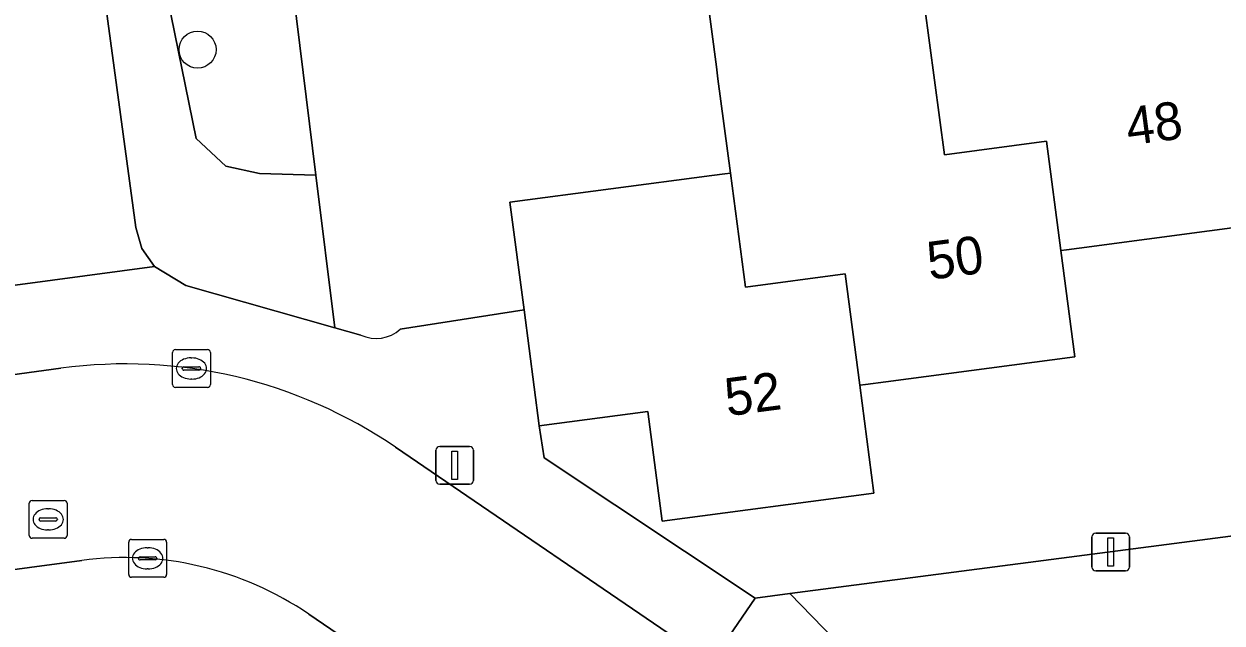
# Model space of a CAD drawing. Extents: x 158472 to 159562, y 388525 to 389606.
# Drawn here: x 159390.88 to 159422.55, y 389003.46 to 389019.31 of the extents above; entities that cross this region are included whole.
import ezdxf

# ---------------------------------------------------------------- set-up
doc = ezdxf.new("R2010")
doc.units = 0
for name, color, linetype in [('IMGEO_Boom', 7, 'Continuous'), ('IMGEO_Erf', 7, 'Continuous'), ('IMGEO_Groenvoorziening', 7, 'Continuous'), ('IMGEO_Kolk', 7, 'Continuous'), ('IMGEO_Lichtmast', 7, 'Continuous'), ('IMGEO_Pand', 7, 'Continuous'), ('IMGEO_Pand_nummerreeks', 7, 'Continuous'), ('IMGEO_Rijbaan_lokaal_open', 7, 'Continuous'), ('IMGEO_Rioolput', 7, 'Continuous'), ('IMGEO_Voetpad_open', 7, 'Continuous')]:
    doc.layers.add(name, color=color, linetype=linetype)

msp = doc.modelspace()

# ---------------------------------------------------------------- linework, layer by layer
at = {"layer": 'IMGEO_Boom'}
msp.add_circle((159395.47, 389018.627), 0.489, dxfattribs=at)
at = {"layer": 'IMGEO_Erf'}
for points in [[(159397.159, 389026.961), (159398.6, 389015.307), (159399.098, 389011.275), (159399.788, 389011.079)], [(159400.827, 389011.234), (159404.099, 389011.749), (159403.725, 389014.594), (159409.063, 389015.297), (159409.405, 389015.342), (159409.554, 389015.362), (159409.225, 389017.857), (159409.184, 389018.171), (159408.806, 389021.04)], [(159424.008, 389014.07), (159418.774, 389013.38), (159418.437, 389013.336), (159418.286, 389013.316), (159418.656, 389010.502), (159413.663, 389009.844), (159413.121, 389009.773), (159412.971, 389009.753), (159413.346, 389006.899), (159407.749, 389006.162), (159407.368, 389009.057), (159404.503, 389008.68), (159404.631, 389007.835), (159410.206, 389004.124), (159411.125, 389004.244), (159458.935, 389010.466)]]:
    msp.add_lwpolyline(points, dxfattribs=at)
msp.add_arc((159400.19, 389011.946), 0.956, 245.1483, 311.8215, dxfattribs=at)
at = {"layer": 'IMGEO_Groenvoorziening'}
for points in [[(159396.411, 389032.864), (159401.273, 389033.463), (159401.244, 389033.699), (159394.994, 389032.962), (159391.858, 389028.549), (159393.835, 389013.92), (159394.001, 389013.366), (159394.331, 389012.891), (159395.158, 389012.394), (159399.098, 389011.275), (159398.6, 389015.307), (159397.11, 389015.35), (159396.221, 389015.549), (159395.43, 389016.277), (159394.2, 389022.346), (159393.701, 389026.128), (159394.745, 389027.065), (159396.949, 389028.622)], [(159396.949, 389028.622), (159394.745, 389027.065), (159393.701, 389026.128), (159394.2, 389022.346), (159395.43, 389016.277), (159396.221, 389015.549), (159397.11, 389015.35), (159398.6, 389015.307), (159397.159, 389026.961)]]:
    msp.add_lwpolyline(points, close=True, dxfattribs=at)
at = {"layer": 'IMGEO_Kolk'}
for p, q in [((159394.808, 389009.77), (159394.808, 389010.622)), ((159394.883, 389010.696), (159395.735, 389010.696)), ((159395.809, 389010.622), (159395.809, 389009.77)), ((159395.296, 389010.476), (159395.321, 389010.476)), ((159395.067, 389010.19), (159395.067, 389010.202)), ((159395.505, 389010.153), (159395.107, 389010.153)), ((159395.11, 389010.239), (159395.508, 389010.239)), ((159395.551, 389010.202), (159395.551, 389010.19)), ((159395.735, 389009.696), (159394.883, 389009.696)), ((159395.319, 389009.916), (159395.294, 389009.916)), ((159393.65, 389004.749), (159393.65, 389005.601)), ((159393.725, 389005.675), (159394.577, 389005.675)), ((159394.651, 389005.601), (159394.651, 389004.749)), ((159393.952, 389005.218), (159394.35, 389005.218)), ((159394.138, 389005.455), (159394.163, 389005.455)), ((159393.909, 389005.169), (159393.909, 389005.181)), ((159394.347, 389005.132), (159393.949, 389005.132)), ((159394.161, 389004.895), (159394.136, 389004.895)), ((159394.393, 389005.181), (159394.393, 389005.169)), ((159394.577, 389004.675), (159393.725, 389004.675))]:
    msp.add_line(p, q, dxfattribs=at)
for points in [[(159394.808, 389009.77), (159394.808, 389010.622)], [(159394.883, 389010.696), (159395.735, 389010.696)], [(159395.809, 389010.622), (159395.809, 389009.77)], [(159395.735, 389009.696), (159394.883, 389009.696)], [(159393.65, 389004.749), (159393.65, 389005.601)], [(159393.725, 389005.675), (159394.577, 389005.675)], [(159394.651, 389005.601), (159394.651, 389004.749)], [(159394.577, 389004.675), (159393.725, 389004.675)]]:
    msp.add_lwpolyline(points, dxfattribs=at)
for centre, radius, start, end in [((159394.885, 389010.62), 0.0765, 91.552, 178.448), ((159394.885, 389010.62), 0.0765, 91.552, 178.448), ((159395.733, 389010.62), 0.0765, 1.552, 88.448), ((159395.733, 389010.62), 0.0765, 1.552, 88.448), ((159395.107, 389010.199), 0.0403, 85.8775, 175.7526), ((159395.104, 389010.189), 0.0366, 178.938, 274.7102), ((159395.508, 389010.196), 0.043, 264.8664, 352.4533), ((159395.512, 389010.201), 0.0386, 1.7309, 96.639), ((159394.885, 389009.772), 0.0765, 181.552, 268.448), ((159394.885, 389009.772), 0.0765, 181.552, 268.448), ((159395.733, 389009.772), 0.0765, 271.552, 358.448), ((159395.733, 389009.772), 0.0765, 271.552, 358.448), ((159393.727, 389005.599), 0.0765, 91.552, 178.448), ((159393.727, 389005.599), 0.0765, 91.552, 178.448), ((159394.575, 389005.599), 0.0765, 1.552, 88.448), ((159394.575, 389005.599), 0.0765, 1.552, 88.448), ((159393.949, 389005.178), 0.0403, 85.8775, 175.7526), ((159394.354, 389005.18), 0.0386, 1.7309, 96.639), ((159393.946, 389005.168), 0.0366, 178.938, 274.7102), ((159394.35, 389005.175), 0.043, 264.8664, 352.4533), ((159393.727, 389004.751), 0.0765, 181.552, 268.448), ((159393.727, 389004.751), 0.0765, 181.552, 268.448), ((159394.575, 389004.751), 0.0765, 271.552, 358.448), ((159394.575, 389004.751), 0.0765, 271.552, 358.448)]:
    msp.add_arc(centre, radius, start, end, dxfattribs=at)
for centre, major_axis, ratio, start_param, end_param in [((159395.295, 389010.196), (-0.387, 0.002), 0.722429, 4.712389, 7.853982), ((159395.32, 389010.196), (-0.39, 0.002), 0.717154, 1.570796, 4.712389), ((159394.137, 389005.175), (-0.387, 0.002), 0.722429, 4.712389, 7.853982), ((159394.162, 389005.175), (-0.39, 0.002), 0.717154, 1.570796, 4.712389)]:
    msp.add_ellipse(centre, major_axis=major_axis, ratio=ratio, start_param=start_param, end_param=end_param, dxfattribs=at)
at = {"layer": 'IMGEO_Lichtmast'}
for p, q in [((159401.871, 389008.135), (159402.661, 389008.135)), ((159402.661, 389008.135), (159401.871, 389008.135)), ((159401.771, 389007.235), (159401.771, 389008.035)), ((159401.771, 389008.035), (159401.771, 389007.235)), ((159402.761, 389008.035), (159402.761, 389007.235)), ((159402.761, 389007.235), (159402.761, 389008.035)), ((159402.661, 389007.135), (159401.871, 389007.135)), ((159401.871, 389007.135), (159402.661, 389007.135)), ((159419.211, 389005.843), (159420.001, 389005.843)), ((159420.001, 389005.843), (159419.211, 389005.843)), ((159419.111, 389004.943), (159419.111, 389005.743)), ((159419.111, 389005.743), (159419.111, 389004.943)), ((159420.101, 389005.743), (159420.101, 389004.943)), ((159420.101, 389004.943), (159420.101, 389005.743)), ((159420.001, 389004.843), (159419.211, 389004.843)), ((159419.211, 389004.843), (159420.001, 389004.843))]:
    msp.add_line(p, q, dxfattribs=at)
for points in [[(159402.191, 389008.01), (159402.341, 389008.01), (159402.341, 389007.26), (159402.191, 389007.26), (159402.191, 389008.01)], [(159419.531, 389005.718), (159419.681, 389005.718), (159419.681, 389004.968), (159419.531, 389004.968), (159419.531, 389005.718)]]:
    msp.add_lwpolyline(points, dxfattribs=at)
for centre, start, end in [((159401.871, 389008.035), 90, 180), ((159401.871, 389008.035), 90, 180), ((159402.661, 389008.035), 0, 90), ((159402.661, 389008.035), 360, 90), ((159401.871, 389007.235), 180, 270), ((159401.871, 389007.235), 180, 270), ((159402.661, 389007.235), 270, 0), ((159402.661, 389007.235), 270, 0), ((159419.211, 389005.743), 90, 180), ((159419.211, 389005.743), 90, 180), ((159420.001, 389005.743), 0, 90), ((159420.001, 389005.743), 360, 90), ((159419.211, 389004.943), 180, 270), ((159419.211, 389004.943), 180, 270), ((159420.001, 389004.943), 270, 0), ((159420.001, 389004.943), 270, 0)]:
    msp.add_arc(centre, 0.1, start, end, dxfattribs=at)
at = {"layer": 'IMGEO_Pand'}
for points in [[(159422.713, 389023.885), (159419.662, 389023.483), (159419.793, 389022.487), (159419.233, 389022.413), (159414.424, 389021.78), (159415.21, 389015.846), (159417.906, 389016.203), (159418.286, 389013.316), (159418.437, 389013.336), (159418.774, 389013.38), (159424.008, 389014.07), (159423.225, 389020.003)], [(159414.424, 389021.78), (159414.275, 389021.76), (159408.806, 389021.04), (159409.184, 389018.171), (159409.225, 389017.857), (159409.554, 389015.362), (159409.95, 389012.349), (159412.585, 389012.696), (159412.971, 389009.753), (159413.121, 389009.773), (159413.663, 389009.844), (159418.656, 389010.502), (159418.286, 389013.316), (159417.906, 389016.203), (159415.21, 389015.846)], [(159409.554, 389015.362), (159409.405, 389015.342), (159409.063, 389015.297), (159403.725, 389014.594), (159404.099, 389011.749), (159404.503, 389008.68), (159407.368, 389009.057), (159407.749, 389006.162), (159413.346, 389006.899), (159412.971, 389009.753), (159412.585, 389012.696), (159409.95, 389012.349)]]:
    msp.add_lwpolyline(points, close=True, dxfattribs=at)
at = {"layer": 'IMGEO_Rijbaan_lokaal_open'}
for points in [[(159378.678, 389026.056), (159380.71, 389011.066), (159394.331, 389012.891), (159394.001, 389013.366), (159393.835, 389013.92), (159391.858, 389028.549)], [(159458.935, 389010.466), (159411.125, 389004.244), (159415.244, 389000), (159418.979, 388996.152), (159421.212, 388999.381), (159426.074, 389000), (159427.182, 389000.141), (159433.053, 389000.914), (159437.117, 389001.449), (159448.339, 389002.906), (159451.075, 389003.261), (159455.173, 389003.822), (159455.697, 389000), (159455.956, 388998.111), (159456.463, 388994.808), (159457.093, 388989.848)], [(159391.86, 389010.2), (159380.789, 389008.688), (159381.473, 389003.653), (159392.408, 389005.118)], [(159410.263, 389001.592), (159409.045, 389002.423), (159400.701, 389008.116)], [(159398.408, 389003.699), (159400.54, 389002.248), (159403.842, 389000), (159407.246, 388997.683)]]:
    msp.add_lwpolyline(points, dxfattribs=at)
for centre, radius, start, end in [((159393.572, 388997.668), 12.649, 55.6937, 97.779), ((159393.554, 388996.57), 8.625, 55.7512, 97.6368)]:
    msp.add_arc(centre, radius, start, end, dxfattribs=at)
at = {"layer": 'IMGEO_Rioolput'}
for p, q in [((159391.021, 389005.779), (159391.021, 389006.631)), ((159391.096, 389006.705), (159391.948, 389006.705)), ((159391.509, 389006.485), (159391.534, 389006.485)), ((159392.022, 389006.631), (159392.022, 389005.779)), ((159391.28, 389006.199), (159391.28, 389006.211)), ((159391.718, 389006.162), (159391.32, 389006.162)), ((159391.323, 389006.248), (159391.721, 389006.248)), ((159391.764, 389006.211), (159391.764, 389006.199)), ((159391.532, 389005.925), (159391.507, 389005.925)), ((159391.948, 389005.705), (159391.096, 389005.705))]:
    msp.add_line(p, q, dxfattribs=at)
for points in [[(159391.021, 389005.779), (159391.021, 389006.631)], [(159391.096, 389006.705), (159391.948, 389006.705)], [(159392.022, 389006.631), (159392.022, 389005.779)], [(159391.948, 389005.705), (159391.096, 389005.705)]]:
    msp.add_lwpolyline(points, dxfattribs=at)
for centre, radius, start, end in [((159391.098, 389006.629), 0.0765, 91.552, 178.448), ((159391.098, 389006.629), 0.0765, 91.552, 178.448), ((159391.946, 389006.629), 0.0765, 1.552, 88.448), ((159391.946, 389006.629), 0.0765, 1.552, 88.448), ((159391.32, 389006.208), 0.0403, 85.8775, 175.7526), ((159391.317, 389006.198), 0.0366, 178.938, 274.7102), ((159391.721, 389006.205), 0.043, 264.8664, 352.4533), ((159391.725, 389006.21), 0.0386, 1.7309, 96.639), ((159391.098, 389005.781), 0.0765, 181.552, 268.448), ((159391.098, 389005.781), 0.0765, 181.552, 268.448), ((159391.946, 389005.781), 0.0765, 271.552, 358.448), ((159391.946, 389005.781), 0.0765, 271.552, 358.448)]:
    msp.add_arc(centre, radius, start, end, dxfattribs=at)
for centre, major_axis, ratio, start_param, end_param in [((159391.508, 389006.205), (-0.387, 0.002), 0.722429, 4.712389, 7.853982), ((159391.533, 389006.205), (-0.39, 0.002), 0.717154, 1.570796, 4.712389)]:
    msp.add_ellipse(centre, major_axis=major_axis, ratio=ratio, start_param=start_param, end_param=end_param, dxfattribs=at)
at = {"layer": 'IMGEO_Voetpad_open'}
for points in [[(159399.788, 389011.079), (159399.098, 389011.275), (159395.158, 389012.394), (159394.331, 389012.891), (159380.71, 389011.066), (159370.656, 389009.718), (159367.743, 389009.328), (159364.304, 389008.867), (159361.221, 389008.454), (159355.444, 389007.656), (159349.487, 389006.833), (159349.687, 389005.227), (159345.507, 389000), (159345.018, 388999.389), (159290.925, 388992.198), (159284.851, 388991.395), (159285.529, 388986.084), (159271.233, 388983.248)], [(159400.701, 389008.116), (159409.045, 389002.423), (159410.206, 389004.124), (159404.631, 389007.835), (159404.503, 389008.68), (159404.099, 389011.749)], [(159404.099, 389011.749), (159400.827, 389011.234)], [(159359.998, 389005.828), (159360.478, 389005.89), (159364.71, 389006.475), (159374.489, 389007.828), (159378.044, 389008.313), (159380.789, 389008.688), (159391.86, 389010.2)], [(159392.408, 389005.118), (159381.473, 389003.653), (159378.728, 389003.276), (159365.56, 389001.466), (159360.519, 389000.773)], [(159423.422, 388962.148), (159418.979, 388996.152), (159415.244, 389000), (159411.125, 389004.244), (159410.206, 389004.124), (159409.045, 389002.423), (159410.263, 389001.592)], [(159356.2, 388994.25), (159355.918, 388996.451), (159357.748, 388998.683), (159365.852, 388999.749), (159367.762, 389000), (159382.703, 389001.965), (159390.349, 389002.993), (159390.612, 389001.038), (159398.662, 389002.04), (159400.54, 389002.248), (159398.408, 389003.699)]]:
    msp.add_lwpolyline(points, dxfattribs=at)
for centre, radius, start, end in [((159400.19, 389011.946), 0.956, 245.1483, 311.8215), ((159393.572, 388997.668), 12.649, 55.6937, 97.779), ((159393.554, 388996.57), 8.625, 55.7512, 97.6368)]:
    msp.add_arc(centre, radius, start, end, dxfattribs=at)

# ---------------------------------------------------------------- texts
at = {"layer": 'IMGEO_Pand_nummerreeks'}
for s, rotation, p in [('48', 7.5057, (159420.078, 389016.093)), ('50', 7.5057, (159414.819, 389012.538)), ('52', 7.5, (159409.472, 389008.931))]:
    msp.add_text(s, height=1, rotation=rotation, dxfattribs=at).set_placement(p)

doc.saveas('drawing.dxf')
